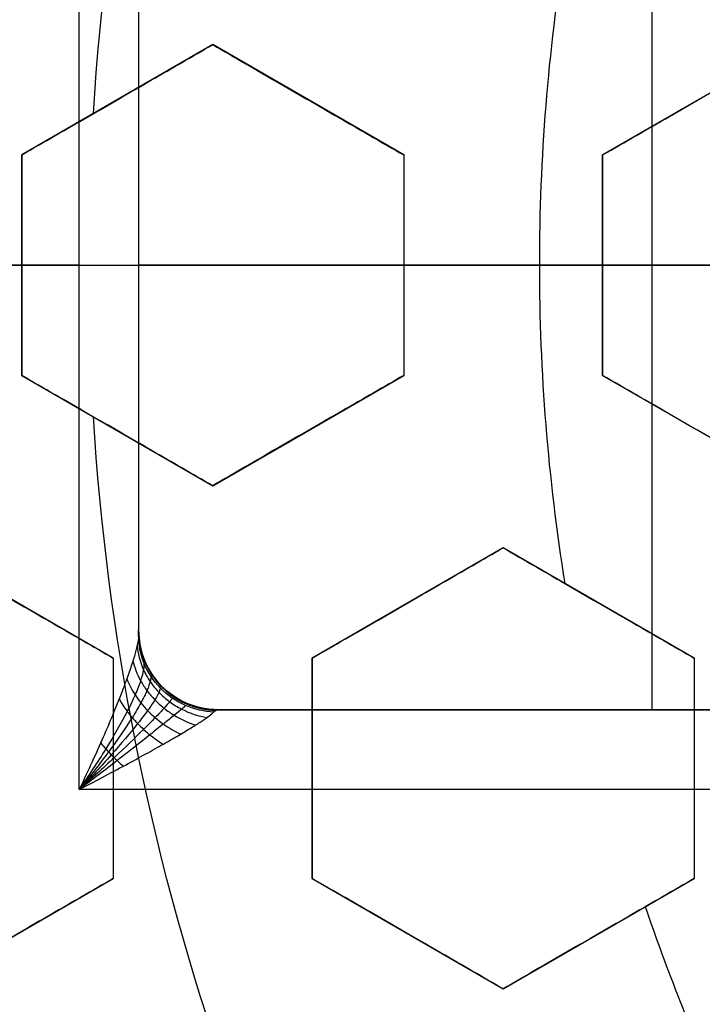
# Model space of a CAD drawing. Header units: centimetres. Extents: x -10 to 8.9, y -34.1 to -8.
# Tile 303 of 656: x -6.8662 to -6.7805, y -33.2979 to -33.1742. Entities that reach past the tile are written whole.
import ezdxf

# ---------------------------------------------------------------- set-up
doc = ezdxf.new("R2010")
doc.units = ezdxf.units.CM
doc.layers.add('Default', color=7, linetype='Continuous', true_color=0x000000)

msp = doc.modelspace()

# ---------------------------------------------------------------- linework, layer by layer
at = {"layer": 'Default'}
for p, q in [((-6.786801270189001, -33.14914136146, -1.065), (-6.786801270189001, -33.26085863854, -1.065)), ((-6.851301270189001, -33.15914136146, -1.0951072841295), (-6.851301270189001, -33.25085863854, -1.0951072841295)), ((-6.842000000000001, -33.17728718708, 0.2408470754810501), (-6.865999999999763, -33.19114359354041, 0.2408470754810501)), ((-6.818000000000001, -33.19114359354, 0.2495724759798), (-6.841999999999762, -33.17728718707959, 0.2495724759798)), ((-6.769000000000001, -33.17728718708, 0.26732128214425), (-6.792999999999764, -33.19114359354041, 0.26732128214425)), ((-6.853999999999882, -33.18421539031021, 0.2142783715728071), (-6.853999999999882, -33.18421539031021, 0.2674872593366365)), ((-6.829999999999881, -33.18421539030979, 0.2229915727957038), (-6.829999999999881, -33.18421539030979, 0.2762004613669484)), ((-6.780999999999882, -33.18421539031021, 0.2407668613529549), (-6.780999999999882, -33.18421539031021, 0.293975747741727)), ((-6.866, -33.19114359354, 0.23671821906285), (-6.866, -33.21885640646, 0.23671821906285)), ((-6.818000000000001, -33.19114359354, 0.254178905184), (-6.818000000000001, -33.21885640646, 0.254178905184)), ((-6.793000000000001, -33.19114359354, 0.26327146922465), (-6.793000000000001, -33.21885640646, 0.26327146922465)), ((-7.012, -33.205, 0.1625), (-6.743762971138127, -33.205, 0.1625)), ((-6.866, -33.205, 0.2633779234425), (-6.866, -33.205, 0.2101690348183)), ((-6.722301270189, -33.205, -1.065), (-6.851301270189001, -33.205, -1.065)), ((-6.851301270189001, -33.205, -1.1252145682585), (-6.851301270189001, -33.205, -1.065)), ((-6.818000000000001, -33.205, 0.2276396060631), (-6.818000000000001, -33.205, 0.2808484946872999)), ((-6.793000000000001, -33.205, 0.2899477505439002), (-6.793000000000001, -33.205, 0.2367388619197)), ((-6.866000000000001, -33.21885640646, 0.24084707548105), (-6.842000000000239, -33.23271281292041, 0.24084707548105)), ((-6.842000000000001, -33.23271281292, 0.2495724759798), (-6.818000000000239, -33.21885640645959, 0.2495724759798)), ((-6.793000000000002, -33.21885640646, 0.26732128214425), (-6.769000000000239, -33.23271281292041, 0.26732128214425)), ((-6.85400000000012, -33.22578460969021, 0.2142783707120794), (-6.85400000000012, -33.22578460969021, 0.2674872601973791)), ((-6.83000000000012, -33.22578460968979, 0.2229915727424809), (-6.83000000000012, -33.22578460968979, 0.276200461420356)), ((-6.78100000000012, -33.22578460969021, 0.2407668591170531), (-6.78100000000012, -33.22578460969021, 0.2939757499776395)), ((-6.8545, -33.25436344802, 0.2355198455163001), (-6.878499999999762, -33.24050704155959, 0.2355198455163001)), ((-6.8055, -33.24050704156, 0.25319198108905), (-6.829499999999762, -33.25436344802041, 0.25319198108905)), ((-6.781499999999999, -33.25436344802, 0.26176733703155), (-6.805499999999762, -33.24050704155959, 0.26176733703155)), ((-6.817499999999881, -33.24743524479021, 0.2266041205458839), (-6.817499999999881, -33.24743524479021, 0.2798130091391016)), ((-6.793499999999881, -33.24743524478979, 0.2352211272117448), (-6.793499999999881, -33.24743524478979, 0.2884300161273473)), ((-6.854500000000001, -33.25436344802, 0.2384880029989), (-6.854500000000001, -33.28207626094, 0.2384880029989)), ((-6.8295, -33.25436344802, 0.24737258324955), (-6.8295, -33.28207626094, 0.24737258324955)), ((-6.7815, -33.25436344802, 0.2643081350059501), (-6.7815, -33.28207626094, 0.2643081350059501)), ((-6.841301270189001, -33.26085863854, -1.0925696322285), (-6.754551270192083, -33.26085863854, -1.0925696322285)), ((-6.797868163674, -33.26085863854, -1.110339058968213), (-6.797868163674, -33.26085863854, -1.065)), ((-6.854500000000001, -33.26821985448, 0.2119912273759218), (-6.854500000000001, -33.26821985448, 0.2652001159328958)), ((-6.8295, -33.26821985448, 0.2740929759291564), (-6.8295, -33.26821985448, 0.2208840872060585)), ((-6.7815, -33.26821985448, 0.2378391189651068), (-6.7815, -33.26821985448, 0.2910480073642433)), ((-6.878500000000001, -33.2959326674, 0.2325956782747), (-6.854500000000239, -33.28207626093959, 0.2325956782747)), ((-6.829500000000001, -33.28207626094, 0.24967041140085), (-6.805500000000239, -33.29593266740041, 0.24967041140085)), ((-6.805500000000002, -33.2959326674, 0.25803060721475), (-6.781500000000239, -33.28207626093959, 0.25803060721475)), ((-6.817500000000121, -33.28900446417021, 0.2231336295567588), (-6.817500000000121, -33.28900446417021, 0.2763425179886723)), ((-6.793500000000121, -33.28900446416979, 0.2314310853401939), (-6.793500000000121, -33.28900446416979, 0.2846399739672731))]:
    msp.add_line(p, q, dxfattribs=at)
for centre, radius, start, end in [((-6.550000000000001, -33.20500000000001, -0.845), 0.8250000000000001, 0, 180), ((-6.550000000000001, -33.20500000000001, -0.8325), 0.8249999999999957, 0, 180), ((-6.550000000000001, -33.20500000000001, -0.87), 0.8, 0, 180), ((-6.550000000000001, -33.20500000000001, -0.87), 0.7825000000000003, 0, 180), ((-6.550000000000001, -33.20500000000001, -0.9800000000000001), 0.7575000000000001, 0, 180), ((-6.550000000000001, -33.20500000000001, -0.9375), 0.7574999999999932, 0, 180), ((-6.550000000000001, -33.20500000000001, -0.53), 0.75, 0, 180), ((-6.550000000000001, -33.20500000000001, -0.1612499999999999), 0.75, 105.2299037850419, 180), ((-6.550000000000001, -33.20500000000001, 0.1625), 0.6775000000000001, 0, 180), ((-6.550000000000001, -33.20500000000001, 0.18125), 0.6724999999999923, 0, 180), ((-6.550000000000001, -33.20500000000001, -1.21), 0.67, 0, 180), ((-6.550000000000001, -33.20500000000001, -1.24), 0.6400000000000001, 0, 180), ((-6.549999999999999, -33.20500000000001, 0.2), 0.6367740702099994, 0, 180), ((-6.550000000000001, -33.20500000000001, 0.1625), 0.6231698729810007, 0, 180), ((-6.550000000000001, -33.20500000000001, 0.17875), 0.6074999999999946, 0, 180), ((-6.550000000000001, -33.20500000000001, -1.230490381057), 0.6074999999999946, 0, 180), ((-6.550000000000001, -33.20500000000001, 0.195), 0.55, 0, 180), ((-6.550000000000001, -33.20500000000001, 0.1782088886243), 0.55, 0, 180), ((-6.550000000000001, -33.20500000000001, -0.845), 0.8250000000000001, 180, 0), ((-6.550000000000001, -33.20500000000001, -0.8325), 0.8250000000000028, 180, 0), ((-6.550000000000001, -33.20500000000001, -0.87), 0.8, 180, 0), ((-6.550000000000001, -33.20500000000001, -0.9800000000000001), 0.7575000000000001, 180, 0), ((-6.550000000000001, -33.20500000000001, -0.9375), 0.7575000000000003, 180, 0), ((-6.550000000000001, -33.20500000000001, 0.1625), 0.6775000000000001, 180, 0), ((-6.550000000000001, -33.20500000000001, 0.18125), 0.6724999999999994, 180, 0), ((-6.550000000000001, -33.20500000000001, -1.21), 0.67, 180, 0), ((-6.550000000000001, -33.20500000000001, -1.24), 0.6400000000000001, 180, 0), ((-6.550000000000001, -33.20500000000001, 0.2), 0.6367740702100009, 180, 0), ((-6.550000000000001, -33.20500000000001, 0.1625), 0.6231698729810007, 180, 0), ((-6.550000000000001, -33.20500000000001, 0.17875), 0.6075000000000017, 180, 0), ((-6.550000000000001, -33.20500000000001, -1.230490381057), 0.6075000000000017, 180, 0), ((-6.550000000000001, -33.20500000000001, 0.1782088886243), 0.55, 180, 0), ((-6.550000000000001, -33.20500000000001, 0.195), 0.55, 180, 0), ((-6.841301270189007, -33.25085863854, -1.065), 0.00999999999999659, 180.0000000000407, 270.0000000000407)]:
    msp.add_arc(centre, radius, start, end, dxfattribs=at)
at = {"layer": 'Default', "extrusion": (0, 0, -1)}
for centre, radius, start, end in [((6.550000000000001, -33.20500000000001, 0.82), 0.8250000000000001, 0, 180), ((6.550000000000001, -33.20500000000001, 1.03), 0.82, 0, 180), ((6.550000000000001, -33.20500000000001, 1.005), 0.795, 0, 180), ((6.550000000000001, -33.20500000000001, 1.005), 0.7825000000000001, 0, 180), ((6.550000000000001, -33.20500000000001, 0.5348786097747), 0.7584500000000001, 0, 90), ((6.550000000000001, -33.20500000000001, 0.895), 0.7575000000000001, 0, 180), ((6.550000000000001, -33.20500000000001, -0.2075), 0.75, 0, 180), ((6.550000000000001, -33.20500000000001, -0.2075), 0.7025000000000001, 0, 180), ((6.550000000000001, -33.20500000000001, -0.1825), 0.6775000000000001, 0, 180), ((6.550000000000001, -33.20500000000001, -0.1725), 0.6774999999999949, 0, 180), ((6.550000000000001, -33.20500000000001, -0.2), 0.6725, 0, 180), ((6.550000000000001, -33.20500000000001, -0.1625), 0.6725, 0, 180), ((6.550000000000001, -33.20500000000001, -0.2), 0.6367740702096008, 0, 180), ((6.550000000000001, -33.20500000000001, -0.1809807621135), 0.6125, 0, 180), ((6.550000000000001, -33.20500000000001, -0.195), 0.6075000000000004, 0, 180), ((6.550000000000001, -33.20500000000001, -0.1625), 0.6075, 0, 180), ((6.550000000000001, -33.20500000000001, 1.24), 0.6075, 0, 180), ((6.550000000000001, -33.20500000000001, 1.220980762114), 0.6075, 0, 180), ((6.550000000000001, -33.20500000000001, -0.18660444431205), 0.5499999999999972, 0, 180), ((6.550000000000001, -33.20500000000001, -0.266443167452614), 0.3075783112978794, 3.552626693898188, 18.82078097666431), ((6.550000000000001, -33.20500000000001, -0.2338592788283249), 0.2509115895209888, 0, 9.175060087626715), ((6.550000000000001, -33.20500000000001, 0.82), 0.8250000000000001, 180, 0), ((6.550000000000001, -33.20500000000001, 1.03), 0.82, 180, 0), ((6.550000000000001, -33.20500000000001, 1.005), 0.7950000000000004, 180, 0), ((6.550000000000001, -33.20500000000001, 0.87), 0.7825000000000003, 180, 0), ((6.550000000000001, -33.20500000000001, 1.005), 0.7825000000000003, 180, 0), ((6.550000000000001, -33.20500000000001, 0.895), 0.7575000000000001, 180, 0), ((6.550000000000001, -33.20500000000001, 0.53), 0.75, 180, 0), ((6.550000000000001, -33.20500000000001, -0.2075), 0.75, 180, 0), ((6.550000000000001, -33.20500000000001, -0.2075), 0.7025000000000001, 180, 0), ((6.550000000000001, -33.20500000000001, -0.1825), 0.6775000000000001, 180, 0), ((6.550000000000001, -33.20500000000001, -0.1725), 0.677500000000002, 180, 0), ((6.550000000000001, -33.20500000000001, -0.1625), 0.6724999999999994, 180, 0), ((6.550000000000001, -33.20500000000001, -0.2), 0.6724999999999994, 180, 0), ((6.550000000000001, -33.20500000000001, -0.2), 0.6367740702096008, 180, 0), ((6.550000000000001, -33.20500000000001, -0.1809807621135), 0.6125, 180, 0), ((6.550000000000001, -33.20500000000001, -0.1625), 0.6075000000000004, 180, 0), ((6.550000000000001, -33.20500000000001, -0.195), 0.6075000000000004, 180, 0), ((6.550000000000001, -33.20500000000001, 1.220980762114), 0.6075, 180, 0), ((6.550000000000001, -33.20500000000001, 1.24), 0.6075000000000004, 180, 0), ((6.550000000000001, -33.20500000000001, -0.18660444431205), 0.5500000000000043, 180, 0), ((6.550000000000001, -33.20500000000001, -0.2338592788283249), 0.2509115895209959, 350.824939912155, 0), ((6.550000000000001, -33.20500000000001, -0.266443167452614), 0.3075783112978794, 341.179219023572, 356.4473733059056), ((6.841301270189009, -33.25085863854, 1.120139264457), 0.009999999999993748, 269.9999999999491, 0), ((6.841301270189, -33.25085863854, 1.0925696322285), 0.01000000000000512, 270, 0), ((6.550000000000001, -33.20500000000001, -0.2338592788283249), 0.2509115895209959, 335.4887587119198, 341.2614884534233)]:
    msp.add_arc(centre, radius, start, end, dxfattribs=at)
at = {"layer": 'Default', "extrusion": (1.442934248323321e-05, 0, 0.999999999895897)}
msp.add_arc((-6.54999489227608, -33.20500000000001, -0.5349840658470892), 0.7584473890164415, 180, 251.9723281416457, dxfattribs=at)
at = {"layer": 'Default', "extrusion": (0, -1, 0)}
for centre, radius, start, end in [((-6.550000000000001, -2.31, 33.20500000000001), 1.215, 104.7216537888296, 108.9374134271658), ((-6.861301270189, -1.125214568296, 33.205), 0.009999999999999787, 284.7216537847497, 0), ((-6.550000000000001, -2.31, 33.26085863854), 1.225000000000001, 99.60679971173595, 103.7565512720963), ((-6.549999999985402, -2.310000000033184, 33.27085863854), 1.215000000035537, 99.33853839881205, 104.7216537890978)]:
    msp.add_arc(centre, radius, start, end, dxfattribs=at)
at = {"layer": 'Default', "extrusion": (1.379857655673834e-06, 1.228458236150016e-16, -0.9999999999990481)}
msp.add_arc((6.549999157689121, -33.20500000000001, 0.534870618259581), 0.7584484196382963, 180, 287.9998757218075, dxfattribs=at)
at = {"layer": 'Default', "extrusion": (0, 1, 0)}
msp.add_arc((6.549999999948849, -2.310000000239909, -33.26085863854), 1.225000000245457, 76.24344872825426, 80.39320028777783, dxfattribs=at)
at = {"layer": 'Default'}
for points, knots in [([(-6.550000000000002, -32.446549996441, -0.5799126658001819), (-6.550047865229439, -32.44654999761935, -0.5799116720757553), (-6.571006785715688, -32.44655250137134, -0.5794765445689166), (-6.612872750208, -32.44829633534, -0.5786057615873), (-6.674918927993, -32.45603721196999, -0.5772854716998), (-6.73625711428, -32.46888455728, -0.5759548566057), (-6.79640070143, -32.48677663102, -0.5746227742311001), (-6.854860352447, -32.50957309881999, -0.5732963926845), (-6.911248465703, -32.5371245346, -0.5719987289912), (-6.965137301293, -32.56921940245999, -0.5706876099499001), (-7.016181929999, -32.6056398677, -0.5693725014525), (-7.064129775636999, -32.64622118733, -0.5680666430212), (-7.108588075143, -32.69066545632, -0.5667649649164), (-7.149145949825, -32.73854385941, -0.5654509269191), (-7.185618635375, -32.78961014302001, -0.5641201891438), (-7.217795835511, -32.84359440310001, -0.5627855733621), (-7.245390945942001, -32.90006619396, -0.561453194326), (-7.268139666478, -32.95834975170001, -0.5601422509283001), (-7.286110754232, -33.0187205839, -0.5588404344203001), (-7.298931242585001, -33.07989040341, -0.5575308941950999), (-7.306716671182, -33.142206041, -0.5562150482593), (-7.308450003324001, -33.18405507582, -0.5553479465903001), (-7.308450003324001, -33.20499956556, -0.5549157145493)], [11.92488913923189, 11.92488913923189, 11.92488913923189, 11.92488913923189, 11.92632594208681, 12.55402730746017, 13.18172867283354, 13.8094300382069, 14.43713140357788, 15.06483276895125, 15.69253413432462, 16.32023549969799, 16.94793686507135, 17.57563823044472, 18.2033395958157, 18.83104096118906, 19.45874232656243, 20.0864436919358, 20.71414505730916, 21.34184642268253, 21.96954778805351, 22.59724915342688, 23.22495051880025, 23.85265188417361, 23.85265188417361, 23.85265188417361, 23.85265188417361]), ([(-7.25390305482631, -33.56840902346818, -0.8199977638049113), (-7.239970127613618, -33.59537958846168, -0.8193732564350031), (-7.197884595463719, -33.66655691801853, -0.8176865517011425), (-7.113620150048, -33.76862670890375, -0.81511924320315), (-6.994860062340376, -33.866663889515, -0.8121318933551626), (-6.8551972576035, -33.941825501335, -0.8088691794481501), (-6.7032925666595, -33.98743246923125, -0.8056064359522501), (-6.549994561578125, -34.002084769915, -0.8026191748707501), (-6.3966967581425, -33.98743035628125, -0.7996319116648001), (-6.2447926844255, -33.94182142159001, -0.7963691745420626), (-6.105130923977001, -33.86665750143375, -0.7931064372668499), (-5.986372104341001, -33.768620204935, -0.7901191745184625), (-5.888336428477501, -33.64986004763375, -0.78713191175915), (-5.813174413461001, -33.510197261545, -0.7838691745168), (-5.7675675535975, -33.358292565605, -0.7806064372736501), (-5.757116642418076, -33.24895133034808, -0.7784757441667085), (-5.757895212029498, -33.19070947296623, -0.7773408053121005), (-5.758086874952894, -33.18356754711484, -0.7772014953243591)], [9.214509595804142, 9.214509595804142, 9.214509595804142, 9.214509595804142, 10.15353266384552, 11.77663579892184, 13.3997389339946, 15.02284206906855, 16.64594520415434, 18.26904833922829, 19.89215147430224, 21.5152546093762, 23.13835774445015, 24.7614608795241, 26.38456401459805, 28.00766714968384, 29.63077028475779, 31.25387341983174, 31.48074763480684, 31.48074763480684, 31.48074763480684, 31.48074763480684]), ([(-7.106978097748, -33.74388811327, -0.7599999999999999), (-7.092222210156, -33.75913934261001, -0.7595840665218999), (-7.061456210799, -33.78842967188, -0.7587546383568), (-7.011855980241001, -33.8284314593, -0.7574640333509), (-6.959138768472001, -33.86422929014, -0.7561495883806), (-6.903661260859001, -33.8955805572, -0.7548164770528), (-6.845798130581, -33.92227348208, -0.7534746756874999), (-6.785940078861, -33.94412789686, -0.7521330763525), (-6.724491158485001, -33.96099638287, -0.7508004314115), (-6.661867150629, -33.97276520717, -0.7494871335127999), (-6.598488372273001, -33.97935553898, -0.7481967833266), (-6.534783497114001, -33.98072302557, -0.7469575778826), (-6.471175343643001, -33.97685787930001, -0.7456906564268), (-6.408099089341, -33.96778569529, -0.7443887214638), (-6.345979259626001, -33.95356760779, -0.7430648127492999), (-6.285235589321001, -33.93429948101, -0.7417267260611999), (-6.226278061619, -33.91011135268, -0.7403838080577), (-6.169504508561, -33.88116649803, -0.7390450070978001), (-6.115297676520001, -33.84765987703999, -0.7377194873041), (-6.064025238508, -33.80981942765, -0.7364157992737), (-6.01602695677, -33.76789486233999, -0.7351442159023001), (-5.971638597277, -33.72218061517, -0.7339075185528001), (-5.931146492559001, -33.67297253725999, -0.7326198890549), (-5.89482990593, -33.62060801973, -0.7313083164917), (-5.862932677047, -33.56543920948, -0.7299767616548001), (-5.835670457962, -33.50783861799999, -0.7286354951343), (-5.813227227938, -33.44819500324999, -0.7272933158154), (-5.795754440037, -33.38691081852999, -0.7259590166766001), (-5.783370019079, -33.32440000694, -0.7246429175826), (-5.776444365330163, -33.26360356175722, -0.7234004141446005), (-5.775000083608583, -33.22369004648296, -0.7226183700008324), (-5.77500001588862, -33.20499999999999, -0.7222512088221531)], [-30.59397759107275, -30.59397759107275, -30.59397759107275, -30.59397759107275, -29.95660305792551, -29.31922852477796, -28.68185399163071, -28.04447945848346, -27.40710492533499, -26.76973039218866, -26.13235585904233, -25.49498132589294, -24.85760679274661, -24.22023225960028, -23.5828577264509, -22.94548319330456, -22.30810866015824, -21.67073412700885, -21.03335959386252, -20.39598506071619, -19.7586105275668, -19.12123599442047, -18.48386146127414, -17.84648692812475, -17.20911239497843, -16.57173786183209, -15.93436332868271, -15.29698879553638, -14.65961426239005, -14.02223972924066, -13.38486519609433, -12.747490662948, -12.18619863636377, -12.18619863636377, -12.18619863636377, -12.18619863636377]), ([(-6.85149267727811, -33.25280886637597, -1.127157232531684), (-6.85141152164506, -33.25378407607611, -1.126747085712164), (-6.851025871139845, -33.25533928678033, -1.126142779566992), (-6.849905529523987, -33.25733156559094, -1.125490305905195), (-6.848781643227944, -33.25870687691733, -1.125107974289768), (-6.847424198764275, -33.2598880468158, -1.124855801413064), (-6.84539768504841, -33.26113526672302, -1.124704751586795), (-6.843761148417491, -33.26165629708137, -1.12479510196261), (-6.842716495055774, -33.26183374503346, -1.124920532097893)], [0.02455405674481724, 0.02455405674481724, 0.02455405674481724, 0.02455405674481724, 0.06314639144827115, 0.08255328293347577, 0.1019601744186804, 0.1213670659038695, 0.1407739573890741, 0.1795843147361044, 0.1795843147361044, 0.1795843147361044, 0.1795843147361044]), ([(-6.850651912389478, -33.25491696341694, -1.124364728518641), (-6.850619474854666, -33.25513200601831, -1.124882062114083), (-6.850644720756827, -33.25574714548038, -1.125981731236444), (-6.850998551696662, -33.25714353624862, -1.127704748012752), (-6.851703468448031, -33.25894452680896, -1.129401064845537), (-6.853036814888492, -33.26173164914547, -1.131486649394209), (-6.855335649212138, -33.26571600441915, -1.133566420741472), (-6.857582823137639, -33.26914275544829, -1.134576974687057), (-6.858760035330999, -33.27085863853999, -1.134886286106)], [0.03646091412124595, 0.03646091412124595, 0.03646091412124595, 0.03646091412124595, 0.06791225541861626, 0.09936359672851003, 0.1308149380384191, 0.1622662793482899, 0.2251689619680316, 0.2880716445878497, 0.2880716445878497, 0.2880716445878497, 0.2880716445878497]), ([(-6.852013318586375, -33.25469781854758, -1.128920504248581), (-6.851833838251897, -33.25551579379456, -1.128470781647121), (-6.851357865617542, -33.25680312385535, -1.127840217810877), (-6.850290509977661, -33.25846698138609, -1.127205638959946), (-6.84929101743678, -33.25964080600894, -1.126856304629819), (-6.848127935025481, -33.26069160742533, -1.126650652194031), (-6.846420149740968, -33.26188076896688, -1.126574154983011), (-6.845042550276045, -33.26249534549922, -1.126732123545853), (-6.844146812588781, -33.26277822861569, -1.126909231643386)], [0.02455405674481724, 0.02455405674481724, 0.02455405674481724, 0.02455405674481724, 0.06314639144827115, 0.08255328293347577, 0.1019601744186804, 0.1213670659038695, 0.1407739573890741, 0.1795843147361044, 0.1795843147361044, 0.1795843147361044, 0.1795843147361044]), ([(-6.849791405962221, -33.25660517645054, -1.123947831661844), (-6.849765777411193, -33.25676501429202, -1.12442627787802), (-6.849802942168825, -33.25723825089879, -1.125482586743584), (-6.850192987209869, -33.25838482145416, -1.127221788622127), (-6.850971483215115, -33.25994671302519, -1.128992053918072), (-6.85244341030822, -33.26243126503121, -1.131205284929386), (-6.854986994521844, -33.26608677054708, -1.133441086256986), (-6.857463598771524, -33.26926615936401, -1.134545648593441), (-6.858760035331, -33.27085863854, -1.134886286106)], [0.03646091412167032, 0.03646091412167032, 0.03646091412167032, 0.03646091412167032, 0.06791225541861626, 0.09936359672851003, 0.1308149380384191, 0.1622662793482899, 0.2251689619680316, 0.2880716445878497, 0.2880716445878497, 0.2880716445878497, 0.2880716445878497]), ([(-6.852786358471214, -33.25697113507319, -1.1304586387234), (-6.852535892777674, -33.25763386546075, -1.130050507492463), (-6.852016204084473, -33.25866300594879, -1.129496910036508), (-6.851046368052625, -33.26000430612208, -1.128954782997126), (-6.850193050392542, -33.26096912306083, -1.128660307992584), (-6.849236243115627, -33.26186406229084, -1.128488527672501), (-6.847857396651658, -33.26293480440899, -1.128426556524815), (-6.846751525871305, -33.26357284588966, -1.128563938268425), (-6.84602075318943, -33.26391488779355, -1.128722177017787)], [0.02455405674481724, 0.02455405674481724, 0.02455405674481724, 0.02455405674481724, 0.06314639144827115, 0.08255328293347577, 0.1019601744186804, 0.1213670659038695, 0.1407739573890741, 0.1795843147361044, 0.1795843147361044, 0.1795843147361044, 0.1795843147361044]), ([(-6.848585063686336, -33.25812747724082, -1.123571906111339), (-6.848583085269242, -33.2582451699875, -1.124042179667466), (-6.848681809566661, -33.25860788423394, -1.125098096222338), (-6.849195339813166, -33.25955177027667, -1.1268713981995), (-6.850119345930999, -33.26090684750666, -1.128697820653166), (-6.851803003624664, -33.26311865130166, -1.130996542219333), (-6.854631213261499, -33.26645594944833, -1.133336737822), (-6.8573440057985, -33.26938918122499, -1.134514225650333), (-6.858760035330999, -33.27085863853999, -1.134886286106)], [0.03646091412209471, 0.03646091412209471, 0.03646091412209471, 0.03646091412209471, 0.06791225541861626, 0.09936359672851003, 0.1308149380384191, 0.1622662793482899, 0.2251689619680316, 0.2880716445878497, 0.2880716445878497, 0.2880716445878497, 0.2880716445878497]), ([(-6.847093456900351, -33.25938954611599, -1.123260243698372), (-6.847128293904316, -33.25948535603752, -1.123753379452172), (-6.847329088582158, -33.25978675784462, -1.124849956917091), (-6.848038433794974, -33.26060088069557, -1.126668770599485), (-6.84916697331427, -33.26180047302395, -1.128527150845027), (-6.851122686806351, -33.26378618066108, -1.13086307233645), (-6.854268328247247, -33.26682351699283, -1.133253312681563), (-6.857224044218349, -33.26951182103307, -1.134482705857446), (-6.858760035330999, -33.27085863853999, -1.134886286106)], [0.03646091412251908, 0.03646091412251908, 0.03646091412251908, 0.03646091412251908, 0.06791225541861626, 0.09936359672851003, 0.1308149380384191, 0.1622662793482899, 0.2251689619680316, 0.2880716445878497, 0.2880716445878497, 0.2880716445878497, 0.2880716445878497]), ([(-6.85375029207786, -33.25950790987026, -1.131770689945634), (-6.853470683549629, -33.26002239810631, -1.131448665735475), (-6.852964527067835, -33.26081228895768, -1.131021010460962), (-6.852133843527, -33.26185037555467, -1.1306026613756), (-6.851440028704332, -33.26260960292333, -1.130371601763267), (-6.850688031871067, -33.26333443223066, -1.130228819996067), (-6.849625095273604, -33.26423951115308, -1.130158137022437), (-6.84878133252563, -33.26483366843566, -1.130238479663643), (-6.848217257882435, -33.26518327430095, -1.130344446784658)], [0.02455405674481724, 0.02455405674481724, 0.02455405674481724, 0.02455405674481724, 0.06314639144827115, 0.08255328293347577, 0.1019601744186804, 0.1213670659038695, 0.1407739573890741, 0.1795843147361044, 0.1795843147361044, 0.1795843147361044, 0.1795843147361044]), ([(-6.845409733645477, -33.26032671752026, -1.123028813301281), (-6.845487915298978, -33.2604244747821, -1.12357295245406), (-6.845814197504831, -33.26072323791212, -1.124746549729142), (-6.846766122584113, -33.26149669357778, -1.126618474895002), (-6.848139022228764, -33.26260621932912, -1.128482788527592), (-6.850410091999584, -33.26442638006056, -1.130806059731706), (-6.853898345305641, -33.26718946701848, -1.133190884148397), (-6.857103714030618, -33.26963407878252, -1.134451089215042), (-6.858760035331, -33.27085863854, -1.134886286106)], [0.03646091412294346, 0.03646091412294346, 0.03646091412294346, 0.03646091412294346, 0.06791225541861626, 0.09936359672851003, 0.1308149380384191, 0.1622662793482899, 0.2251689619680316, 0.2880716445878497, 0.2880716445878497, 0.2880716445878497, 0.2880716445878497]), ([(-6.856069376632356, -33.26502671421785, -1.13374206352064), (-6.855869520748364, -33.26527628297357, -1.133613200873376), (-6.855552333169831, -33.2656525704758, -1.13344274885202), (-6.855099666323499, -33.26615108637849, -1.133265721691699), (-6.854745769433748, -33.2665226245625, -1.133158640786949), (-6.854379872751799, -33.26688920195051, -1.133078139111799), (-6.853878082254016, -33.26736934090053, -1.133006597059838), (-6.853488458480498, -33.26771756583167, -1.132993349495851), (-6.853225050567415, -33.26794267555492, -1.133002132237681)], [0.02455405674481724, 0.02455405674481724, 0.02455405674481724, 0.02455405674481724, 0.06314639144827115, 0.08255328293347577, 0.1019601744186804, 0.1213670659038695, 0.1407739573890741, 0.1795843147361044, 0.1795843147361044, 0.1795843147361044, 0.1795843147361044])]:
    msp.add_open_spline(points, degree=3, knots=knots, dxfattribs=at)
for points, degree in [([(-6.858760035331, -33.27085863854, -1.134886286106), (-6.858760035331, -33.205, -1.134886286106), (-6.858760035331, -33.13914136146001, -1.134886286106)], 2), ([(-6.851301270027, -33.15852444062, -1.125214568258), (-6.8513012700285, -33.205, -1.1252145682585), (-6.85130127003, -33.25147555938, -1.125214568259)], 2), ([(-6.851301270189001, -33.15914136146, -1.065), (-6.851301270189, -33.205, -1.065), (-6.851301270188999, -33.25085863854, -1.065)], 2), ([(-6.866, -33.19114359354, 0.2100585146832), (-6.863173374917, -33.18951164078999, 0.2110603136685), (-6.857626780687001, -33.18630931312, 0.213015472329), (-6.849637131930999, -33.18169648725, 0.2158005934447), (-6.844511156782, -33.17873700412, 0.21756670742), (-6.841999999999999, -33.17728718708, 0.2184267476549)], 3), ([(-6.866, -33.19114359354, 0.2632674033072), (-6.863174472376, -33.18951227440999, 0.2642688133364), (-6.857629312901, -33.18631077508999, 0.2662234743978), (-6.849636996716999, -33.18169640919, 0.2690095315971), (-6.844511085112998, -33.17873696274, 0.27077562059), (-6.841999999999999, -33.17728718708, 0.2716356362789)], 3), ([(-6.841999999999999, -33.17728718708, 0.2716356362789), (-6.841999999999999, -33.17728718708, 0.2450311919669), (-6.841999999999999, -33.17728718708, 0.2184267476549)], 2), ([(-6.841999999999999, -33.17728718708, 0.2184267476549), (-6.839183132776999, -33.17891350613, 0.219503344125), (-6.833649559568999, -33.18210831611, 0.2216114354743), (-6.825655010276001, -33.1867239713, 0.2246366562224), (-6.820518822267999, -33.18968935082, 0.2265664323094), (-6.818000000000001, -33.19114359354, 0.2275093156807)], 3), ([(-6.841999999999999, -33.17728718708, 0.2716356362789), (-6.839185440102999, -33.17891217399, 0.2727113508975), (-6.833654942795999, -33.1821052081, 0.2748182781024), (-6.825660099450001, -33.18672103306, 0.277843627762), (-6.820521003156, -33.18968809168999, 0.2797745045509), (-6.818000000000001, -33.19114359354, 0.2807182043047)], 3), ([(-6.793000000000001, -33.19114359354, 0.2365951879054), (-6.790134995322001, -33.18948948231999, 0.2376019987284), (-6.784537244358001, -33.18625761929, 0.239554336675), (-6.776553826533, -33.18164839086, 0.242295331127), (-6.771475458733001, -33.17871639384, 0.2440099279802), (-6.769, -33.17728718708, 0.2448384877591)], 3), ([(-6.793000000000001, -33.19114359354, 0.2898040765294), (-6.790136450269, -33.18949032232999, 0.2908103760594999), (-6.78454058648, -33.18625954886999, 0.2927620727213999), (-6.776552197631, -33.18164745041, 0.2955047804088), (-6.771474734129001, -33.17871597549, 0.2972190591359), (-6.769, -33.17728718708, 0.2980473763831)], 3), ([(-6.866, -33.19114359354, 0.2632674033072), (-6.866, -33.19114359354, 0.2366629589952), (-6.866, -33.19114359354, 0.2100585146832)], 2), ([(-6.866, -33.20500000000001, 0.2101690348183), (-6.866, -33.20346019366, 0.2101690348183), (-6.866, -33.20038071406, 0.21016084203), (-6.866, -33.19576156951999, 0.2101239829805), (-6.866, -33.19268283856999, 0.2100830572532), (-6.866, -33.19114359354, 0.2100585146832)], 3), ([(-6.866, -33.20500000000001, 0.2633779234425), (-6.866, -33.20346019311, 0.2633779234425), (-6.866, -33.20038071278, 0.2633697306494), (-6.866, -33.19576156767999, 0.2633328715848), (-6.866, -33.19268283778, 0.2632919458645), (-6.866, -33.19114359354, 0.2632674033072)], 3), ([(-6.818000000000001, -33.19114359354, 0.2807182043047), (-6.818000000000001, -33.19114359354, 0.2541137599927), (-6.818000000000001, -33.19114359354, 0.2275093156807)], 2), ([(-6.818000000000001, -33.19114359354, 0.2275093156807), (-6.818000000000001, -33.19268270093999, 0.2275382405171), (-6.818000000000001, -33.19576124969, 0.2275864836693), (-6.818000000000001, -33.20038052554, 0.2276299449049), (-6.818000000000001, -33.20346011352, 0.2276396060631), (-6.818000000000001, -33.20500000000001, 0.2276396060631)], 3), ([(-6.818000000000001, -33.19114359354, 0.2807182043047), (-6.818000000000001, -33.19268270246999, 0.2807471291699), (-6.818000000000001, -33.19576125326, 0.2807953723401), (-6.818000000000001, -33.20038052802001, 0.280838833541), (-6.818000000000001, -33.20346011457, 0.2808484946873), (-6.818000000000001, -33.20500000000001, 0.2808484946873)], 3), ([(-6.793000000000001, -33.19114359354, 0.2898040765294), (-6.793000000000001, -33.19114359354, 0.2631996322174), (-6.793000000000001, -33.19114359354, 0.2365951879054)], 2), ([(-6.793000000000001, -33.20500000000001, 0.2367388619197), (-6.793000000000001, -33.20346005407, 0.2367388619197), (-6.793000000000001, -33.2003803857, 0.2367282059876), (-6.793000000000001, -33.19576101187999, 0.2366802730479), (-6.793000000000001, -33.19268259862, 0.2366270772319), (-6.793000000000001, -33.19114359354, 0.2365951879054)], 3), ([(-6.793000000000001, -33.20500000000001, 0.2899477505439), (-6.793000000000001, -33.20346005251, 0.2899477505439), (-6.793000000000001, -33.20038038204, 0.2899370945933), (-6.793000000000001, -33.19576100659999, 0.2898891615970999), (-6.793000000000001, -33.19268259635, 0.2898359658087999), (-6.793000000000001, -33.19114359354, 0.2898040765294)], 3), ([(-7.308450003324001, -33.20499956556, -0.5549157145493), (-7.308450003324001, -33.22490475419, -0.5544997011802), (-7.306880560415, -33.26469775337, -0.553665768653), (-7.299863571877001, -33.32389414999, -0.5524131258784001), (-7.288206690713, -33.38244357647, -0.5511466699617), (-7.271977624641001, -33.43990285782, -0.549878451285), (-7.251351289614, -33.49574009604, -0.5486153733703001), (-7.226440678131, -33.54976087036, -0.547370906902), (-7.197224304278, -33.60190734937, -0.5461333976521), (-7.164090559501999, -33.65145511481, -0.5448796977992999), (-7.127153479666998, -33.6982810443, -0.543635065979), (-7.086621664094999, -33.74209673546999, -0.5423988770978), (-7.042751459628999, -33.78260143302, -0.5411577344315), (-6.996098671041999, -33.81934273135, -0.5399058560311), (-6.946655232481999, -33.85237155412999, -0.5386425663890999), (-6.894703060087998, -33.88147155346, -0.537379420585), (-6.840537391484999, -33.90643018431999, -0.5361156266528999), (-6.803586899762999, -33.92007981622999, -0.5352955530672), (-6.784724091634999, -33.92621305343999, -0.5348861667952)], 3), ([(-6.891, -33.20500000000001, 0.2542786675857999), (-6.8785, -33.20500000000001, 0.25882829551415), (-6.866, -33.20500000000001, 0.2633779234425)], 2), ([(-6.866, -33.20500000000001, 0.2101690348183), (-6.8785, -33.20500000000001, 0.20561940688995), (-6.891, -33.20500000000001, 0.2010697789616)], 2), ([(-6.866, -33.21885640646, 0.2100585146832), (-6.866, -33.21731716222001, 0.2100830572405), (-6.866, -33.21423843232, 0.2101239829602), (-6.866, -33.20961928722, 0.2101608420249), (-6.866, -33.20653980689, 0.2101690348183), (-6.866, -33.20500000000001, 0.2101690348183)], 3), ([(-6.866, -33.21885640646, 0.2632674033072), (-6.866, -33.21731716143, 0.2632919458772), (-6.866, -33.21423843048, 0.2633328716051), (-6.866, -33.20961928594, 0.2633697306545), (-6.866, -33.20653980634, 0.2633779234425), (-6.866, -33.20500000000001, 0.2633779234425)], 3), ([(-6.818000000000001, -33.20500000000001, 0.2808484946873), (-6.805500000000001, -33.20500000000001, 0.2853981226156), (-6.793000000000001, -33.20500000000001, 0.2899477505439)], 2), ([(-6.793000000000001, -33.20500000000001, 0.2367388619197), (-6.805500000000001, -33.20500000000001, 0.2321892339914), (-6.818000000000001, -33.20500000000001, 0.2276396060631)], 2), ([(-6.818000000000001, -33.20500000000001, 0.2276396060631), (-6.818000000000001, -33.20653988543, 0.2276396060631), (-6.818000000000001, -33.20961947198, 0.2276299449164), (-6.818000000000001, -33.21423874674, 0.2275864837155), (-6.818000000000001, -33.21731729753, 0.2275382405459), (-6.818000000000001, -33.21885640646, 0.2275093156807)], 3), ([(-6.818000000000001, -33.20500000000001, 0.2808484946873), (-6.818000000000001, -33.20653988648, 0.2808484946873), (-6.818000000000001, -33.20961947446, 0.2808388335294), (-6.818000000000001, -33.21423875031, 0.2807953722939), (-6.818000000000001, -33.21731729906, 0.2807471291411), (-6.818000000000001, -33.21885640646, 0.2807182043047)], 3), ([(-6.793000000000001, -33.21885640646, 0.2365951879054), (-6.793000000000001, -33.21731740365, 0.2366270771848), (-6.793000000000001, -33.2142389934, 0.2366802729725), (-6.793000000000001, -33.20961961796, 0.2367282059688), (-6.793000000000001, -33.20653994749, 0.2367388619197), (-6.793000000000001, -33.20500000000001, 0.2367388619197)], 3), ([(-6.793000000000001, -33.21885640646, 0.2898040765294), (-6.793000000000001, -33.21731740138, 0.2898359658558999), (-6.793000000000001, -33.21423898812, 0.2898891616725), (-6.793000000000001, -33.2096196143, 0.2899370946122), (-6.793000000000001, -33.20653994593, 0.2899477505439), (-6.793000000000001, -33.20500000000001, 0.2899477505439)], 3), ([(-6.784376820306, -33.92632328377, -0.6348712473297), (-6.764656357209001, -33.93273073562, -0.6344490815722), (-6.724689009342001, -33.94393729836, -0.633599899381), (-6.663491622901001, -33.95576836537, -0.6322885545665), (-6.601787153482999, -33.96253013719, -0.6309937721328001), (-6.539536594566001, -33.96422791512, -0.6297057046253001), (-6.477460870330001, -33.96082753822, -0.6284103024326), (-6.415679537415, -33.95232918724, -0.6270910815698), (-6.35486998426, -33.93879804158, -0.6257683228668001), (-6.295545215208, -33.9203893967, -0.6244478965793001), (-6.237984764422, -33.8972257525, -0.623144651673), (-6.182427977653, -33.86939923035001, -0.6218537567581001), (-6.129272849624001, -33.83707727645, -0.6205564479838), (-6.079027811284, -33.80058233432, -0.6192530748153), (-6.031826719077, -33.76000954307, -0.6179600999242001), (-5.988101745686, -33.71569057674, -0.6166713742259), (-5.948216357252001, -33.66802508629, -0.6153674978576), (-5.912278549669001, -33.61713143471, -0.6140446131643), (-5.880633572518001, -33.56345166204, -0.6127228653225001), (-5.853541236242, -33.50744909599, -0.6114034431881), (-5.831165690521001, -33.449566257, -0.6101072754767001), (-5.813524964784, -33.38977936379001, -0.6088150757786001), (-5.800887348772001, -33.32893727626, -0.6075112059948), (-5.793258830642, -33.26727865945, -0.6062112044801), (-5.791549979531, -33.22577288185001, -0.6053463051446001), (-5.791549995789, -33.20499985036, -0.6049143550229)], 3), ([(-6.866, -33.21885640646, 0.2100585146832), (-6.866, -33.21885640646, 0.2366629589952), (-6.866, -33.21885640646, 0.2632674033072)], 2), ([(-6.841999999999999, -33.23271281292, 0.2184267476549), (-6.844511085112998, -33.23126303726, 0.217566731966), (-6.849636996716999, -33.22830359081, 0.2158006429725), (-6.857629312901, -33.22368922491, 0.2130145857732), (-6.863174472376, -33.22048772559, 0.2110599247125), (-6.866, -33.21885640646, 0.2100585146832)], 3), ([(-6.841999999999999, -33.23271281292, 0.2716356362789), (-6.844511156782, -33.23126299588, 0.270775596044), (-6.849637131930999, -33.22830351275, 0.2690094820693), (-6.857626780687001, -33.22369068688, 0.2662243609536), (-6.863173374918, -33.22048835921, 0.2642692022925), (-6.866, -33.21885640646, 0.2632674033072)], 3), ([(-6.818000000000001, -33.21885640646, 0.2275093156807), (-6.820521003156, -33.22031190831, 0.2265656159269), (-6.825660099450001, -33.22327896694, 0.2246347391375), (-6.833654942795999, -33.22789479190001, 0.2216093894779), (-6.839185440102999, -33.23108782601, 0.2195024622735), (-6.841999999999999, -33.23271281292, 0.2184267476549)], 3), ([(-6.818000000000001, -33.21885640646, 0.2807182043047), (-6.820518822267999, -33.22031064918, 0.2797753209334), (-6.825655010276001, -33.22327602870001, 0.277845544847), (-6.833649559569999, -33.22789168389, 0.2748203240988), (-6.839183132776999, -33.23108649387, 0.272712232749), (-6.841999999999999, -33.23271281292, 0.2716356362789)], 3), ([(-6.818000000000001, -33.21885640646, 0.2807182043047), (-6.818000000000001, -33.21885640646, 0.2541137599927), (-6.818000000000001, -33.21885640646, 0.2275093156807)], 2), ([(-6.793000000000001, -33.21885640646, 0.2365951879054), (-6.793000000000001, -33.21885640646, 0.2631996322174), (-6.793000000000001, -33.21885640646, 0.2898040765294)], 2), ([(-6.769, -33.23271281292, 0.2448384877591), (-6.771474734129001, -33.23128402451, 0.2440101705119), (-6.77655219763, -33.22835254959, 0.2422958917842), (-6.78454058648, -33.22374045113, 0.2395531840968), (-6.790136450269, -33.22050967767, 0.2376014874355), (-6.793000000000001, -33.21885640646, 0.2365951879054)], 3), ([(-6.769, -33.23271281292, 0.2980473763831), (-6.771475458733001, -33.23128360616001, 0.2972188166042), (-6.776553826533, -33.22835160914, 0.2955042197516), (-6.784537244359, -33.22374238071, 0.2927632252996), (-6.790134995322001, -33.22051051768, 0.2908108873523), (-6.793000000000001, -33.21885640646, 0.2898040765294)], 3), ([(-6.841999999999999, -33.23271281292, 0.2716356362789), (-6.841999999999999, -33.23271281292, 0.2450311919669), (-6.841999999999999, -33.23271281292, 0.2184267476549)], 2), ([(-6.8785, -33.24050704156, 0.2049229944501), (-6.875690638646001, -33.24212902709, 0.2058761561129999), (-6.870167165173, -33.24531800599, 0.2077380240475), (-6.862186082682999, -33.24992588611, 0.2103926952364), (-6.857032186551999, -33.25290148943, 0.212083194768), (-6.854499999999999, -33.25436344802, 0.2129078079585)], 3), ([(-6.8785, -33.24050704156, 0.2581318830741), (-6.875687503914, -33.24213083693, 0.2590861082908), (-6.870159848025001, -33.24532223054, 0.2609493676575), (-6.86217907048, -33.24992993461, 0.2636038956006), (-6.857029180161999, -33.25290322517, 0.2652930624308), (-6.854499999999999, -33.25436344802, 0.2661166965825)], 3), ([(-6.829499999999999, -33.25436344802, 0.2218795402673), (-6.826695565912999, -33.25274430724, 0.2229872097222), (-6.821178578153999, -33.24955907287, 0.225161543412), (-6.813182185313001, -33.24494235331, 0.2282987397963), (-6.808030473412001, -33.24196801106, 0.2303100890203), (-6.805500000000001, -33.24050704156, 0.2312955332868)], 3), ([(-6.829499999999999, -33.25436344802, 0.2750884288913), (-6.826698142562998, -33.25274579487, 0.2761950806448), (-6.821184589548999, -33.24956254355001, 0.2783680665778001), (-6.813187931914, -33.24494567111, 0.2815053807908), (-6.808032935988, -33.24196943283, 0.2835180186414), (-6.805500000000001, -33.24050704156, 0.2845044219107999)], 3), ([(-6.805500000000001, -33.24050704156, 0.2845044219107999), (-6.805500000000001, -33.24050704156, 0.2578999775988), (-6.805500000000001, -33.24050704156, 0.2312955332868)], 2), ([(-6.805500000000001, -33.24050704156, 0.2312955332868), (-6.802664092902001, -33.24214435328, 0.2322358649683), (-6.797105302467, -33.24535372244, 0.2340618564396), (-6.789134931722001, -33.24995541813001, 0.2366296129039), (-6.784010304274, -33.25291412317, 0.2382466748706), (-6.7815, -33.25436344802, 0.2390302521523)], 3), ([(-6.805500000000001, -33.24050704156, 0.2845044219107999), (-6.802658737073, -33.24214744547, 0.2854465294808), (-6.797092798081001, -33.24536094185, 0.2872748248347), (-6.789123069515, -33.24996226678, 0.2898422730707), (-6.784005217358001, -33.2529170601, 0.2914571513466), (-6.7815, -33.25436344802, 0.2922391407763)], 3), ([(-6.85130127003, -33.25147555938, -1.125214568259), (-6.85130127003, -33.25170693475, -1.125686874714), (-6.851368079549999, -33.2522872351, -1.126624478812), (-6.85166061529, -33.25351982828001, -1.127987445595), (-6.852126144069, -33.25508608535, -1.129267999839), (-6.852760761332, -33.2569361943, -1.130476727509), (-6.853570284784, -33.25907621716, -1.131609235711), (-6.854556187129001, -33.26151390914, -1.132644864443), (-6.855728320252, -33.26426449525, -1.133564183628), (-6.857104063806, -33.26734879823, -1.134340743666), (-6.858185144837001, -33.26964919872, -1.134735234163), (-6.858760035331, -33.27085863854, -1.134886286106)], 3), ([(-6.85130127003, -33.25147555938, -1.125214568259), (-6.85130127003, -33.25106410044, -1.123548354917), (-6.851301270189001, -33.25085864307, -1.12185549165), (-6.851301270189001, -33.25085863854, -1.120139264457)], 3), ([(-6.851301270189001, -33.25085863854, -1.120139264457), (-6.851301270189, -33.25085863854, -1.0925696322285), (-6.851301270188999, -33.25085863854, -1.065)], 2), ([(-6.84188970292, -33.26116709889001, -1.122821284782), (-6.843031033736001, -33.2611017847, -1.122837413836), (-6.845459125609, -33.26057215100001, -1.122968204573), (-6.848776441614, -33.25831754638, -1.123524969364), (-6.850899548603, -33.25496988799, -1.124351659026), (-6.85130127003, -33.25258552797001, -1.12494046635), (-6.85130127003, -33.25147555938, -1.125214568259)], 3), ([(-6.854499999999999, -33.25436344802, 0.2661166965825), (-6.854499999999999, -33.25436344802, 0.2395122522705), (-6.854499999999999, -33.25436344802, 0.2129078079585)], 2), ([(-6.854499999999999, -33.25436344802, 0.2129078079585), (-6.854499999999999, -33.25744716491, 0.2127282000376), (-6.854499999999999, -33.2636115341, 0.2123363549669), (-6.854499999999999, -33.27284765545, 0.211652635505), (-6.854499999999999, -33.27900088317, 0.2111339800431), (-6.854499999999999, -33.28207626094, 0.2108593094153)], 3), ([(-6.854499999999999, -33.25436344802, 0.2661166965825), (-6.854499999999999, -33.25744761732, 0.2659370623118), (-6.854499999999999, -33.26361259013, 0.2655451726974), (-6.854499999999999, -33.27284879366, 0.2648614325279), (-6.854499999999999, -33.27900137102, 0.2643428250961), (-6.854499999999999, -33.28207626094, 0.2640681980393)], 3), ([(-6.829499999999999, -33.25436344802, 0.2218795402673), (-6.829499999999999, -33.25436344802, 0.2484839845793), (-6.829499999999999, -33.25436344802, 0.2750884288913)], 2), ([(-6.829499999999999, -33.28207626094, 0.2196567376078), (-6.829499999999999, -33.27900107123, 0.2199542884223), (-6.829499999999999, -33.27284812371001, 0.2205165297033), (-6.829499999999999, -33.26361274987, 0.2212585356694), (-6.829499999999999, -33.25744769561, 0.2216843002), (-6.829499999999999, -33.25436344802, 0.2218795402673)], 3), ([(-6.829499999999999, -33.28207626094, 0.2728656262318), (-6.829499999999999, -33.27900039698, 0.2731632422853), (-6.829499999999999, -33.27284655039, 0.2737255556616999), (-6.829499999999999, -33.26361128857, 0.2744675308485), (-6.829499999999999, -33.25744706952, 0.274893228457), (-6.829499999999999, -33.25436344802, 0.2750884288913)], 3), ([(-6.7815, -33.25436344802, 0.2922391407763), (-6.7815, -33.25436344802, 0.2656346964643), (-6.7815, -33.25436344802, 0.2390302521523)], 2), ([(-6.7815, -33.25436344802, 0.2390302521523), (-6.7815, -33.25744540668, 0.2387963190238), (-6.7815, -33.26360732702, 0.2382866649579), (-6.7815, -33.27283934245, 0.2374009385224), (-6.7815, -33.27899726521, 0.2367311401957), (-6.7815, -33.28207626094, 0.2363771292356)], 3), ([(-6.7815, -33.25436344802, 0.2922391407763), (-6.7815, -33.25744666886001, 0.2920051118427), (-6.7815, -33.26361027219, 0.2914952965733), (-6.7815, -33.27284251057, 0.2906094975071), (-6.7815, -33.27899862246, 0.2899398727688), (-6.7815, -33.28207626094, 0.2895860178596)], 3), ([(-6.858760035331, -33.27085863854, -1.134886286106), (-6.857605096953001, -33.2702656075, -1.134582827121), (-6.855431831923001, -33.2691217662, -1.13390543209), (-6.852568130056, -33.26759595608, -1.132752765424), (-6.850064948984, -33.26622543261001, -1.13150185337), (-6.847893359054, -33.26500485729, -1.130174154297), (-6.846034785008, -33.26393038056, -1.12878571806), (-6.844485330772, -33.26300031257, -1.127347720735), (-6.843250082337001, -33.26221335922, -1.125861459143), (-6.842361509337, -33.26158275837, -1.124338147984), (-6.842008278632, -33.26128418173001, -1.12332456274), (-6.84188970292, -33.26116709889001, -1.122821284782)], 3), ([(-6.84188970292, -33.26116709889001, -1.122821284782), (-6.841824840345, -33.26109909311, -1.122529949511), (-6.841695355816, -33.26098510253, -1.121941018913), (-6.841500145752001, -33.26088176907, -1.121044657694), (-6.841368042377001, -33.26085863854, -1.120441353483), (-6.841301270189, -33.26085863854, -1.120139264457)], 3), ([(-6.841301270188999, -33.26085863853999, -1.065), (-6.797926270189, -33.26085863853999, -1.065), (-6.754551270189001, -33.26085863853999, -1.065)], 2), ([(-6.841301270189, -33.26085863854, -1.120139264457), (-6.841301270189, -33.26085863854, -1.0925696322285), (-6.841301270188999, -33.26085863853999, -1.065)], 2), ([(-6.854499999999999, -33.28207626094, 0.2108593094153), (-6.857071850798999, -33.28356111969, 0.2098192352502), (-6.862278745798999, -33.28656732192, 0.2077112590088), (-6.870277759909, -33.29118555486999, 0.2044662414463), (-6.875738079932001, -33.2943380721, 0.2022468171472), (-6.8785, -33.2959326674, 0.2011231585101)], 3), ([(-6.854499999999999, -33.28207626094, 0.2640681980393), (-6.857070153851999, -33.28356013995, 0.2630288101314), (-6.862274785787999, -33.2865650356, 0.2609217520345), (-6.870273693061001, -33.29118320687, 0.2576767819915), (-6.875736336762, -33.29433706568, 0.2554564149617), (-6.8785, -33.2959326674, 0.254332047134)], 3), ([(-6.854499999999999, -33.28207626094, 0.2640681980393), (-6.854499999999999, -33.28207626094, 0.2374637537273), (-6.854499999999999, -33.28207626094, 0.2108593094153)], 2), ([(-6.829499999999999, -33.28207626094, 0.2728656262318), (-6.829499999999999, -33.28207626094, 0.2462611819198), (-6.829499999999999, -33.28207626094, 0.2196567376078)], 2), ([(-6.805500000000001, -33.2959326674, 0.2264751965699), (-6.808067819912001, -33.29445013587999, 0.225775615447), (-6.813269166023, -33.2914471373, 0.2243379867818), (-6.821250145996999, -33.28683931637, 0.2220708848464), (-6.826726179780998, -33.28367772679, 0.2204750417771), (-6.829499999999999, -33.28207626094, 0.2196567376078)], 3), ([(-6.805500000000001, -33.2959326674, 0.2796840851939), (-6.808071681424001, -33.29444790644, 0.2789834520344), (-6.813278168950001, -33.29144193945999, 0.2775443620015), (-6.821259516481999, -33.28683390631, 0.2752770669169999), (-6.826730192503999, -33.28367541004, 0.2736827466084), (-6.829499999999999, -33.28207626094, 0.2728656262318)], 3), ([(-6.7815, -33.28207626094, 0.2363771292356), (-6.784074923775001, -33.28356289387, 0.2353169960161), (-6.789285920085, -33.28657146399, 0.2331699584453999), (-6.797286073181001, -33.29119035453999, 0.2298691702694), (-6.802741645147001, -33.29434013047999, 0.2276153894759), (-6.805500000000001, -33.2959326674, 0.2264751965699)], 3), ([(-6.7815, -33.28207626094, 0.2895860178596), (-6.784072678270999, -33.28356159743, 0.2885268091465), (-6.789280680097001, -33.28656843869, 0.2863810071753), (-6.797280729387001, -33.2911872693, 0.2830802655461), (-6.802739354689, -33.29433880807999, 0.2808252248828), (-6.805500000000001, -33.2959326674, 0.2796840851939)], 3), ([(-6.7815, -33.28207626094, 0.2895860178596), (-6.7815, -33.28207626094, 0.2629815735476), (-6.7815, -33.28207626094, 0.2363771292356)], 2), ([(-6.805500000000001, -33.2959326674, 0.2796840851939), (-6.805500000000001, -33.2959326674, 0.2530796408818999), (-6.805500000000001, -33.2959326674, 0.2264751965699)], 2)]:
    msp.add_open_spline(points, degree=degree, dxfattribs=at)
for points, weights in [([(-6.851301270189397, -33.25101388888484, -1.122704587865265), (-6.851301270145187, -33.25669289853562, -1.122012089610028), (-6.847316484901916, -33.26076770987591, -1.12151521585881), (-6.841598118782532, -33.26093625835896, -1.121494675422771)], [0.9999999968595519, 0.8116833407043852, 0.8116833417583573, 1.000000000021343]), ([(-6.848442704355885, -33.25785863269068, -1.1201392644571), (-6.848510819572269, -33.25778914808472, -1.121284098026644), (-6.848577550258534, -33.25785570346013, -1.122435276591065), (-6.848642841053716, -33.25806733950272, -1.123586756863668)], [0.8535747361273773, 0.857078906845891, 0.8604941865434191, 0.8638266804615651])]:
    msp.add_rational_spline(points, weights, degree=3, dxfattribs=at)

doc.saveas('drawing.dxf')
